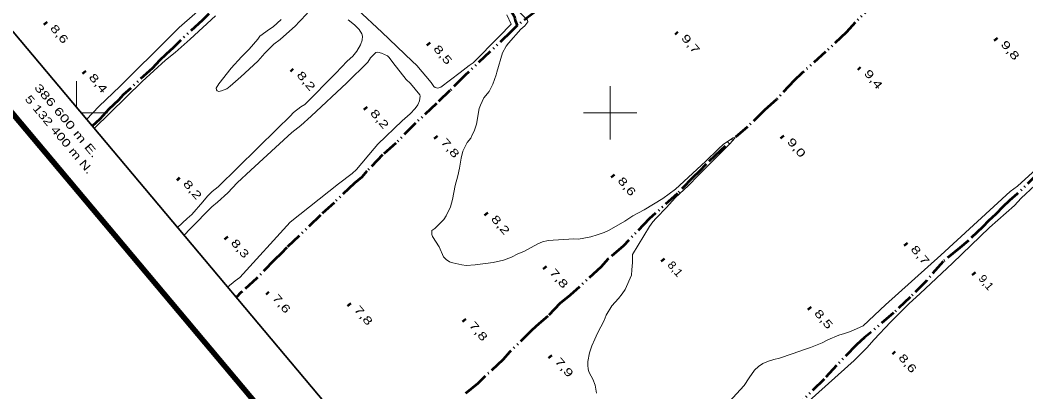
# Model space of a CAD drawing. Extents: x 386081 to 389416, y 5130568 to 5134082.
# Drawn here: x 386578.8 to 386955.8, y 5132295.3 to 5132434.8 of the extents above; entities that cross this region are included whole.
import ezdxf
from ezdxf.enums import TextEntityAlignment as Align

# ---------------------------------------------------------------- set-up
doc = ezdxf.new("R2010")
doc.units = 0
doc.header["$LTSCALE"] = 1.2
doc.linetypes.add('DASH_DOUBLE_DOT', pattern=[9.2, 5, -1.2, 0.3, -1.2, 0.3, -1.2])
for name, color, linetype, lineweight in [('2', 7, 'Continuous', 13), ('3', 7, 'Continuous', 140), ('4', 7, 'DASH_DOUBLE_DOT', 53), ('60', 7, 'Continuous', 13), ('61', 7, 'Continuous', 13)]:
    doc.layers.add(name, color=color, linetype=linetype, lineweight=lineweight)

msp = doc.modelspace()

# ---------------------------------------------------------------- linework, layer by layer
at = {"layer": '2'}
for points in [[(386658.93, 5132450.01), (386638.38, 5132432), (386635.03, 5132428.57), (386616.36, 5132409.96), (386608.33, 5132402.4), (386603.67, 5132397.53)], [(386761.25, 5132436.74), (386762.8, 5132433.21), (386758.38, 5132428.59), (386748.56, 5132418.75), (386747.12, 5132417.76), (386743.79, 5132415.08), (386736.46, 5132409.65), (386735.39, 5132409.29), (386734.41, 5132409.45), (386733.89, 5132409.88), (386732.81, 5132411.3), (386727.54, 5132417.68), (386725.72, 5132419.34), (386714.38, 5132430.25), (386696.08, 5132447.41)], [(386757.51, 5132415.28), (386759.59, 5132422.49), (386761.04, 5132425.01), (386761.89, 5132426.09), (386766.44, 5132431.36), (386767.95, 5132432.62), (386769.08, 5132434.11), (386768.97, 5132434.71), (386764.75, 5132438.95)], [(386606.54, 5132394.11), (386624.57, 5132411.73), (386633.31, 5132419.78), (386636.92, 5132422.66), (386642.52, 5132427.59), (386652.05, 5132436.37)], [(386676.61, 5132435.03), (386673.7, 5132432.29), (386672.28, 5132431.38), (386668.66, 5132428.73), (386667.86, 5132427.65), (386664.67, 5132423.88), (386661.74, 5132420.94), (386657.94, 5132416.68), (386653.23, 5132410.9), (386652.33, 5132409.23), (386652.38, 5132408.55), (386652.72, 5132408.17), (386653.34, 5132408.03), (386654.26, 5132408.17), (386656.25, 5132408.96), (386657.53, 5132409.95), (386661.49, 5132413.42), (386667.85, 5132419.38), (386670.48, 5132422.32), (386673.92, 5132425.69), (386676.22, 5132427.49), (386682.03, 5132432.55), (386683.39, 5132434.16), (386686.58, 5132437.37)], [(386701.73, 5132434.8), (386704.13, 5132433.04), (386705.86, 5132431.29), (386706.92, 5132429.63), (386707.13, 5132428.72), (386707.02, 5132427.22), (386706.42, 5132425.51), (386705.04, 5132423.07), (386703.56, 5132421.26)], [(386703.56, 5132421.26), (386701.4, 5132419.3), (386697.19, 5132414.91), (386685.46, 5132403.12), (386683.97, 5132402.21), (386681.28, 5132400.13), (386679.98, 5132398.73), (386675.19, 5132393.94), (386653, 5132372.25), (386650.8, 5132370.51), (386649.08, 5132368.78), (386647.35, 5132366.57), (386643.22, 5132361.86), (386641.36, 5132360.33), (386637.76, 5132356.94)], [(386640.22, 5132354.01), (386642.62, 5132356.62), (386650.66, 5132364.76), (386652.81, 5132366.46), (386656.65, 5132369.95), (386660.2, 5132373.7), (386665.29, 5132378.54), (386680.67, 5132392.59), (386684, 5132395.22), (386687.91, 5132398.72), (386701.24, 5132411.2), (386709.12, 5132419.03), (386710.19, 5132420.59), (386712.1, 5132422.66), (386712.91, 5132422.69), (386714.3, 5132422.32), (386716.5, 5132421.37), (386717.18, 5132420.7), (386718.49, 5132418.88), (386723.55, 5132412.43), (386725.15, 5132410.92), (386728.65, 5132406.79), (386728.69, 5132406.18), (386728.49, 5132404.54), (386727.85, 5132403), (386726.82, 5132401.58), (386725.02, 5132399.63), (386722.06, 5132396.97), (386712.88, 5132388.28), (386711.53, 5132386.55), (386704.93, 5132378.74), (386703.22, 5132377.26), (386698.1, 5132373.34), (386679.96, 5132358.97), (386661.2, 5132338.22), (386659.45, 5132336.92), (386656.55, 5132334.57)], [(386794.89, 5132294.87), (386794.35, 5132297.9), (386793.49, 5132300.13), (386792.82, 5132301.18), (386792.02, 5132302.85), (386791.72, 5132304.03), (386791.54, 5132305.2), (386791.54, 5132306.68), (386792.24, 5132309.95), (386793.06, 5132312.6), (386794.25, 5132315.12), (386795.18, 5132317.4), (386797.68, 5132322.07), (386798.5, 5132324.1), (386800.62, 5132327.55), (386803.11, 5132330.37), (386804.48, 5132332.09), (386805.54, 5132333.75), (386807.98, 5132339.11), (386808.06, 5132341.15), (386808.38, 5132343.8), (386808.39, 5132346.89), (386814.76, 5132357.34), (386816.01, 5132359.07), (386817.25, 5132360.54), (386821.05, 5132364.53), (386824.29, 5132368.09), (386829.27, 5132372.76), (386832.94, 5132376.51), (386837.62, 5132381.11), (386844.9, 5132388.54), (386846.58, 5132390.33), (386846.77, 5132390.76), (386846.03, 5132390.64), (386842.42, 5132388.19), (386840.62, 5132386.53), (386835.7, 5132381.68), (386824.43, 5132371.31), (386819.71, 5132367.87), (386812.69, 5132363.66), (386808.46, 5132361.33), (386805.48, 5132359.38), (386799.64, 5132355.95), (386797.66, 5132355.1), (386795.11, 5132354.19), (386792.69, 5132353.52), (386788.05, 5132352.63), (386786.37, 5132352.7), (386776.78, 5132352.08), (386774.54, 5132351.6), (386772.81, 5132350.87), (386767.66, 5132348), (386765.36, 5132347.08), (386762.94, 5132345.8), (386760.03, 5132344.77), (386756.13, 5132343.87), (386749.32, 5132342.92), (386746.04, 5132342.76), (386744.37, 5132342.95), (386741.03, 5132343.71), (386739.73, 5132344.15), (386738.5, 5132345.03), (386737.51, 5132346.02), (386735.86, 5132349.67), (386733.4, 5132353.63), (386733.16, 5132354.37), (386733.17, 5132355.86), (386734.22, 5132356.65), (386736.52, 5132358.8), (386737.64, 5132360.02), (386738.51, 5132361.38), (386740.07, 5132364.76), (386740.89, 5132367.53), (386741.9, 5132372.71), (386742.91, 5132376.41), (386743.54, 5132379.24), (386744.06, 5132382.95), (386744.75, 5132385.6), (386746.31, 5132388.86), (386747.74, 5132390.52), (386748.3, 5132391.93), (386748.93, 5132393.16), (386749.81, 5132395.75), (386750.89, 5132401.61), (386751.33, 5132402.9), (386752.64, 5132405.55), (386754.63, 5132408.01), (386756, 5132410.72), (386757.26, 5132414.17), (386757.51, 5132415.28)], [(386963.93, 5132382.74), (386952.67, 5132372.51), (386949.93, 5132370.46), (386923.86, 5132346.55), (386903.12, 5132328), (386894.75, 5132320.07), (386890, 5132318.04), (386887.82, 5132317.25), (386885.71, 5132316.64), (386881.55, 5132314.88), (386879.44, 5132313.78), (386875.09, 5132311.95), (386873.16, 5132311.41), (386868.19, 5132309.59), (386863.47, 5132308.01), (386861.3, 5132307.47), (386859.32, 5132306.87), (386857.14, 5132305.95), (386855.52, 5132304.85), (386854.09, 5132303.44), (386852.03, 5132300.55), (386850.16, 5132297.72), (386844.61, 5132291.65)], [(386870.92, 5132288.76), (386891.4, 5132307.09), (386896.19, 5132311.8), (386898.92, 5132314.96), (386905.04, 5132321.53), (386911.86, 5132328.34), (386916.17, 5132332.23), (386928.33, 5132343.61), (386942.13, 5132356.95), (386951.46, 5132365.24), (386954.04, 5132367.99), (386959.12, 5132372.79)]]:
    msp.add_lwpolyline(points, dxfattribs=at)
at = {"layer": '3'}
for p, q in [((386588.02, 5132433.8), (386588.53, 5132433.19)), ((386824.55, 5132430.16), (386825.06, 5132429.55)), ((386944.31, 5132427.8), (386944.82, 5132427.19)), ((386731.67, 5132426.12), (386732.18, 5132425.51)), ((386680.42, 5132416.29), (386680.93, 5132415.68)), ((386893.05, 5132416.91), (386893.56, 5132416.3)), ((386602.52, 5132415.45), (386603.03, 5132414.84)), ((386707.97, 5132402.01), (386708.48, 5132401.4)), ((386734.42, 5132391.13), (386734.93, 5132390.52)), ((386864.22, 5132391.27), (386864.73, 5132390.66)), ((386637.85, 5132375.5), (386638.36, 5132374.89)), ((386800.73, 5132376.62), (386801.24, 5132376.01)), ((386753.27, 5132362.32), (386753.78, 5132361.71)), ((386655.77, 5132353.35), (386656.28, 5132352.74)), ((386910.56, 5132350.98), (386911.07, 5132350.37)), ((386819.39, 5132345.06), (386819.9, 5132344.45)), ((386775.17, 5132342.24), (386775.68, 5132341.63)), ((386935.96, 5132339.99), (386936.47, 5132339.38)), ((386671.31, 5132332.66), (386671.82, 5132332.05)), ((386701.91, 5132328.32), (386702.42, 5132327.71)), ((386874.41, 5132326.96), (386874.92, 5132326.35)), ((386744.99, 5132322.43), (386745.5, 5132321.82)), ((386905.98, 5132310.29), (386906.49, 5132309.68)), ((386777.16, 5132308.86), (386777.67, 5132308.25))]:
    msp.add_line(p, q, dxfattribs=at)
at = {"layer": '4'}
for points in [[(386736.15, 5132507.23), (386737.44, 5132504.44), (386739.15, 5132499.99), (386740.25, 5132497.52), (386745.23, 5132482.23), (386747.89, 5132475.71), (386750.58, 5132468.78), (386751.81, 5132465.32), (386754.38, 5132459), (386758.14, 5132448.03), (386760.96, 5132441.84), (386763.17, 5132437.51), (386763.97, 5132436.21), (386764.27, 5132435.4), (386764.39, 5132434.66), (386765.15, 5132432.79)], [(386772.46, 5132438.3), (386765.15, 5132432.79), (386763.03, 5132430.58), (386745.57, 5132414.07), (386739.9, 5132408.36), (386734.87, 5132403.5), (386726.97, 5132396.08), (386719.61, 5132388.62), (386714.63, 5132384.2), (386708.79, 5132378.06), (386706.86, 5132375.91), (386704.13, 5132373.58), (386696.48, 5132366.27), (386691.33, 5132361.55), (386678.74, 5132349.43), (386676.69, 5132347.28), (386674.15, 5132344.89), (386667.56, 5132338.02), (386661.66, 5132332.68), (386659.78, 5132330.72)], [(386899.41, 5132441.51), (386891.8, 5132433.89), (386888.56, 5132430.2), (386880.7, 5132422.86), (386871.86, 5132414.88), (386868.93, 5132412.12), (386862.31, 5132405.02), (386857.95, 5132401.09), (386851.42, 5132394.76), (386841.26, 5132385.89), (386835.83, 5132380.58), (386833.46, 5132378.12), (386830.97, 5132375.79), (386825.17, 5132369.71), (386814.64, 5132360.22), (386804.93, 5132350.15), (386799.12, 5132345.08), (386796.57, 5132342.19), (386784.99, 5132331.64), (386781.14, 5132328.45), (386776.6, 5132323.73), (386773.18, 5132320.85), (386770.63, 5132318.45), (386762.2, 5132310.19), (386759.84, 5132307.49), (386752.93, 5132301.05), (386750.38, 5132298.53), (386745.26, 5132294.26)], [(386649.52, 5132437.07), (386647.17, 5132434.74), (386638.61, 5132426.89), (386636.25, 5132424.43), (386633.46, 5132421.8), (386631.04, 5132419.65), (386628.37, 5132416.77), (386617.46, 5132406.71), (386615.72, 5132404.75), (386612.06, 5132401.38), (386608.65, 5132397.64), (386605.77, 5132395.03)], [(386960.67, 5132377.59), (386952.55, 5132369.6), (386949.62, 5132367.08), (386947.12, 5132364.74), (386944.5, 5132362.04), (386941.75, 5132359.46), (386939.63, 5132357.24), (386934.08, 5132352.02), (386931.02, 5132349.38), (386924.78, 5132344.24), (386918.47, 5132337.04), (386912.42, 5132330.83), (386906.18, 5132324.94), (386895.27, 5132315.67), (386892.34, 5132313.03), (386884.79, 5132305.23), (386880.11, 5132300.12), (386871, 5132291.17)]]:
    msp.add_lwpolyline(points, dxfattribs=at)
at = {"layer": '60'}
msp.add_line((388114.02, 5130569.89), (386082.87, 5132988.02), dxfattribs=at)
at = {"layer": '60', "lineweight": 158}
msp.add_lwpolyline([(386081.46, 5132988.14), (387383.17, 5134081.54), (389415.62, 5131661.88), (388113.9, 5130568.48)], close=True, dxfattribs=at)
at = {"layer": '60', "lineweight": 35}
msp.add_lwpolyline([(386109.63, 5132985.69), (387380.72, 5134053.36), (389052.99, 5132062.51), (387781.9, 5130994.83)], close=True, dxfattribs=at)
at = {"layer": '61'}
for p, q in [((386600, 5132401.9), (386600, 5132411.9)), ((386800, 5132390), (386800, 5132410)), ((386601.59, 5132400), (386611.59, 5132400)), ((386790, 5132400), (386810, 5132400))]:
    msp.add_line(p, q, dxfattribs=at)

# ---------------------------------------------------------------- texts
at = {"layer": '3'}
for s, width, p in [('8,6    ', 1.4, (386589.85, 5132431.58)), ('9,7    ', 1.45, (386826.38, 5132427.94)), ('9,8    ', 1.45, (386946.14, 5132425.58)), ('8,5    ', 1.45, (386733.5, 5132423.9)), ('9,4    ', 1.45, (386894.88, 5132414.69)), ('8,4    ', 1.45, (386604.35, 5132413.23)), ('8,2    ', 1.45, (386682.25, 5132414.07)), ('8,2    ', 1.45, (386709.8, 5132399.79)), ('7,8    ', 1.45, (386736.25, 5132388.91)), ('9,0    ', 1.45, (386866.05, 5132389.05)), ('8,2    ', 1.45, (386639.68, 5132373.28)), ('8,6    ', 1.4, (386802.56, 5132374.4)), ('8,2    ', 1.45, (386755.1, 5132360.1)), ('8,3    ', 1.4, (386657.6, 5132351.13)), ('8,7    ', 1.45, (386912.39, 5132348.76)), ('8,1    ', 1.1, (386821.22, 5132342.84)), ('7,8    ', 1.45, (386777, 5132340.02)), ('9,1    ', 1.1, (386937.79, 5132337.77)), ('7,6    ', 1.4, (386673.14, 5132330.44)), ('7,8    ', 1.45, (386703.74, 5132326.1)), ('8,5    ', 1.45, (386876.24, 5132324.74)), ('7,8    ', 1.45, (386746.82, 5132320.21)), ('7,9    ', 1.45, (386778.99, 5132306.64)), ('8,6    ', 1.4, (386907.81, 5132308.07))]:
    msp.add_text(s, height=3, rotation=310.294, dxfattribs=dict(at, width=width)).set_placement(p)
at = {"layer": '61'}
for s, width, p in [('386 600 m E.', 1.45, (386595.07, 5132396.11)), ('5 132 400 m N.', 1.35, (386592.292, 5132390.91))]:
    msp.add_text(s, height=3, rotation=310.03, dxfattribs=dict(at, width=width)).set_placement(p, align=Align.CENTER)

doc.saveas('drawing.dxf')
